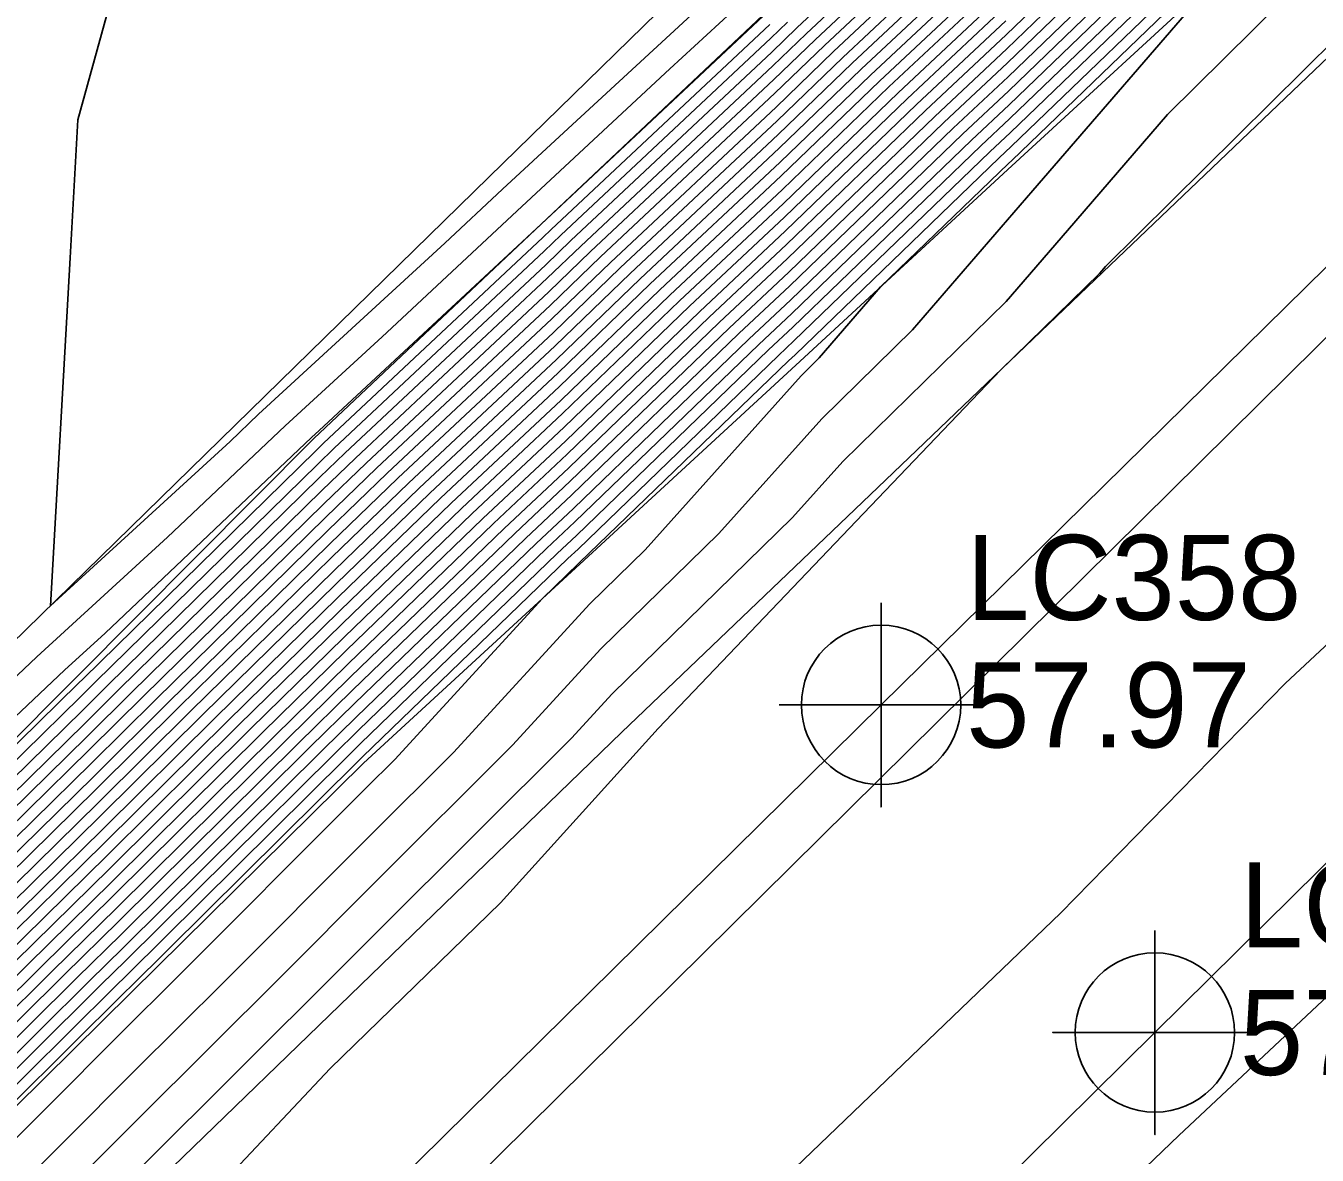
# Model space of a CAD drawing. Extents: x 2188792 to 2191981, y 386090 to 389710.
# Drawn here: x 2191054.68 to 2191092.65, y 388828.99 to 388862.2 of the extents above; entities that cross this region are included whole.
import ezdxf

# ---------------------------------------------------------------- set-up
doc = ezdxf.new("R2010")
doc.units = 0
for name, color, linetype in [('DTM Contours Major', 7, 'Continuous'), ('DTM Contours Minor', 7, 'Continuous'), ('Exist Roads EOP', 7, 'Continuous'), ('Exist Roads EOP Cogo Elevation', 7, 'Continuous'), ('Exist Roads EOP Cogo Number', 7, 'Continuous'), ('Exist Roads EOP Cogo Point CELL', 7, 'Continuous'), ('Exist Roads EOT', 7, 'Continuous'), ('Exist Roads EOT Cogo Elevation', 7, 'Continuous'), ('Exist Roads EOT Cogo Number', 7, 'Continuous'), ('Exist Roads EOT Cogo Point CELL', 7, 'Continuous'), ('PH Exist DTM Breakline', 7, 'Continuous')]:
    doc.layers.add(name, color=color, linetype=linetype)

msp = doc.modelspace()

# ---------------------------------------------------------------- linework, layer by layer
at = {"layer": 'DTM Contours Major'}
for points in [[(2191083.295, 388866.866), (2191077.89, 388861.795), (2191076.677, 388860.624), (2191071.287, 388855.567), (2191070.06, 388854.383), (2191064.686, 388849.341), (2191063.446, 388848.143), (2191057.784, 388842.589), (2191056.49, 388841.306), (2191050.743, 388835.668), (2191049.531, 388834.466), (2191043.694, 388828.742), (2191042.568, 388827.625), (2191036.639, 388821.811), (2191035.601, 388820.782), (2191029.575, 388814.874), (2191028.63, 388813.937), (2191022.504, 388807.932), (2191021.718, 388807.175), (2191016.23, 388801.488), (2191015.452, 388800.738)], [(2191088.263, 388865.24), (2191083.561, 388860.706), (2191081.947, 388859.191), (2191077.142, 388854.555), (2191075.649, 388853.154), (2191070.736, 388848.41), (2191069.371, 388847.128), (2191064.345, 388842.271), (2191063.045, 388840.996), (2191057.485, 388835.481), (2191056.179, 388834.201), (2191050.624, 388828.692), (2191049.314, 388827.406), (2191043.764, 388821.902), (2191042.448, 388820.611), (2191036.903, 388815.112), (2191035.581, 388813.815), (2191030.042, 388808.322), (2191028.714, 388807.019), (2191023.601, 388802.091), (2191022.423, 388800.87)], [(2191083.384, 388864.812), (2191079.242, 388860.927), (2191076.832, 388858.601), (2191072.741, 388854.763), (2191070.286, 388852.392), (2191066.247, 388848.604), (2191063.745, 388846.186), (2191059.538, 388842.058), (2191056.822, 388839.364), (2191052.555, 388835.179), (2191049.896, 388832.541), (2191045.567, 388828.297), (2191042.967, 388825.717), (2191038.575, 388821.411), (2191036.035, 388818.892), (2191031.577, 388814.521), (2191029.101, 388812.065), (2191024.574, 388807.628), (2191022.346, 388805.48), (2191018.294, 388801.282)], [(2191089.519, 388864.312), (2191083.65, 388858.652), (2191083.299, 388858.323), (2191077.297, 388852.532), (2191077.102, 388852.349), (2191070.962, 388846.418), (2191070.932, 388846.391), (2191069.871, 388845.366), (2191065.528, 388840.63), (2191064.678, 388839.783), (2191058.787, 388833.882), (2191057.819, 388832.917), (2191052.042, 388827.131), (2191050.952, 388826.045), (2191045.293, 388820.377), (2191044.077, 388819.166), (2191038.539, 388813.62), (2191037.311, 388812.431), (2191031.823, 388806.938), (2191030.55, 388805.705), (2191025.511, 388800.807)], [(2191076.522, 388862.647), (2191070.575, 388857.068), (2191069.83, 388856.375), (2191063.311, 388850.305), (2191063.084, 388850.096), (2191057.018, 388844.345), (2191055.823, 388843.25), (2191050.717, 388838.432), (2191048.538, 388836.446), (2191044.41, 388832.567), (2191041.23, 388829.683), (2191038.094, 388826.751), (2191034.267, 388823.17), (2191029.291, 388818.513), (2191027.439, 388816.781), (2191021.491, 388811.214), (2191020.737, 388810.509), (2191015.932, 388806.011), (2191013.957, 388805.072), (2191013.187, 388804.663), (2191007.552, 388797.981)], [(2191083.472, 388862.759), (2191080.595, 388860.059), (2191076.987, 388856.578), (2191074.195, 388853.958), (2191070.511, 388850.401), (2191067.809, 388847.866), (2191064.045, 388844.228), (2191061.291, 388841.527), (2191057.153, 388837.423), (2191054.367, 388834.69), (2191050.26, 388830.616), (2191047.441, 388827.851), (2191043.365, 388823.809), (2191040.511, 388821.011), (2191036.469, 388817.002), (2191033.579, 388814.168), (2191029.572, 388810.193), (2191026.644, 388807.324), (2191022.973, 388803.785), (2191020.359, 388801.076)]]:
    msp.add_lwpolyline(points, dxfattribs=at)
at = {"layer": 'DTM Contours Minor'}
for points in [[(2191119.358, 388870.268), (2191109.799, 388861.543), (2191104.692, 388854.965), (2191091.714, 388842.873), (2191085.098, 388836.109), (2191075.842, 388827.217), (2191067.084, 388818.281), (2191054.529, 388806.191), (2191047.695, 388798.893), (2191037.551, 388788.575), (2191029.965, 388780.502), (2191015.841, 388766.153), (2191010.773, 388760.762), (2191000.586, 388750.484), (2190994.581, 388744.116), (2190979.182, 388728.584), (2190974.399, 388723.988), (2190963.846, 388714.064), (2190956.357, 388706.86), (2190943.217, 388694.474), (2190936.725, 388687.439)], [(2191075.754, 388863.923), (2191070.496, 388859.071), (2191068.698, 388857.397), (2191067.001, 388855.816), (2191061.526, 388850.778), (2191060.688, 388849.983), (2191055.406, 388845.145), (2191055.984, 388855.378), (2191056.214, 388859.443), (2191058.818, 388868.892)], [(2191083.259, 388867.687), (2191077.35, 388862.142), (2191076.615, 388861.433), (2191070.705, 388855.889), (2191069.97, 388855.179), (2191064.061, 388849.636), (2191063.326, 388848.926), (2191057.083, 388842.801), (2191056.358, 388842.082), (2191050.018, 388835.863), (2191049.386, 388835.236), (2191042.945, 388828.92), (2191042.409, 388828.388), (2191035.864, 388821.971), (2191035.428, 388821.538), (2191028.775, 388815.016), (2191028.442, 388814.685), (2191021.676, 388808.054), (2191021.467, 388807.853), (2191015.404, 388801.57), (2191015.206, 388801.379), (2191009.132, 388795.085)], [(2191083.277, 388867.276), (2191077.62, 388861.969), (2191076.646, 388861.029), (2191070.996, 388855.728), (2191070.015, 388854.781), (2191064.373, 388849.489), (2191063.386, 388848.534), (2191057.433, 388842.695), (2191056.424, 388841.694), (2191050.38, 388835.765), (2191049.458, 388834.851), (2191043.32, 388828.831), (2191042.489, 388828.007), (2191036.251, 388821.891), (2191035.514, 388821.16), (2191029.175, 388814.945), (2191028.536, 388814.311), (2191022.09, 388807.993), (2191021.593, 388807.514), (2191015.817, 388801.529), (2191015.329, 388801.058)], [(2191083.313, 388866.455), (2191078.161, 388861.622), (2191076.708, 388860.219), (2191071.578, 388855.407), (2191070.105, 388853.985), (2191064.998, 388849.194), (2191063.506, 388847.751), (2191058.135, 388842.482), (2191056.557, 388840.917), (2191051.105, 388835.57), (2191049.604, 388834.081), (2191044.069, 388828.653), (2191042.648, 388827.244), (2191037.026, 388821.731), (2191035.688, 388820.404), (2191029.976, 388814.804), (2191028.724, 388813.562), (2191022.918, 388807.871), (2191021.844, 388806.836), (2191016.643, 388801.447), (2191015.575, 388800.418)], [(2191083.33, 388866.044), (2191078.431, 388861.448), (2191076.739, 388859.815), (2191071.868, 388855.246), (2191070.15, 388853.587), (2191065.31, 388849.046), (2191063.566, 388847.36), (2191058.485, 388842.376), (2191056.623, 388840.529), (2191051.467, 388835.472), (2191049.677, 388833.696), (2191044.444, 388828.564), (2191042.728, 388826.862), (2191037.413, 388821.651), (2191035.775, 388820.026), (2191030.376, 388814.733), (2191028.818, 388813.188), (2191023.332, 388807.81), (2191021.969, 388806.497), (2191017.056, 388801.406), (2191015.698, 388800.097)], [(2191083.348, 388865.634), (2191078.702, 388861.274), (2191076.77, 388859.41), (2191072.159, 388855.085), (2191070.195, 388853.188), (2191065.623, 388848.899), (2191063.626, 388846.969), (2191058.836, 388842.27), (2191056.689, 388840.141), (2191051.83, 388835.374), (2191049.75, 388833.311), (2191044.818, 388828.475), (2191042.807, 388826.48), (2191037.8, 388821.571), (2191035.862, 388819.648), (2191030.777, 388814.663), (2191028.912, 388812.814), (2191023.746, 388807.749), (2191022.095, 388806.158), (2191017.469, 388801.364), (2191015.821, 388799.777)], [(2191087.51, 388865.797), (2191083.508, 388861.938), (2191081.135, 388859.712), (2191077.049, 388855.769), (2191074.776, 388853.636), (2191070.601, 388849.604), (2191068.434, 388847.571), (2191064.165, 388843.445), (2191061.993, 388841.314), (2191057.286, 388836.646), (2191055.092, 388834.494), (2191050.406, 388829.846), (2191048.19, 388827.673), (2191043.525, 388823.046), (2191041.286, 388820.851), (2191036.643, 388816.246), (2191034.38, 388814.027), (2191029.76, 388809.445), (2191027.472, 388807.202), (2191023.224, 388803.107), (2191021.185, 388800.994)], [(2191087.761, 388865.611), (2191083.525, 388861.527), (2191081.406, 388859.538), (2191077.08, 388855.364), (2191075.067, 388853.475), (2191070.646, 388849.206), (2191068.746, 388847.424), (2191064.225, 388843.054), (2191062.343, 388841.208), (2191057.352, 388836.258), (2191055.454, 388834.397), (2191050.479, 388829.461), (2191048.564, 388827.584), (2191043.605, 388822.665), (2191041.673, 388820.771), (2191036.73, 388815.868), (2191034.78, 388813.956), (2191029.854, 388809.07), (2191027.886, 388807.141), (2191023.35, 388802.768), (2191021.597, 388800.953)], [(2191125.879, 388865.19), (2191114.024, 388854.028), (2191110.135, 388849.732), (2191094.202, 388834.845), (2191088.581, 388829.571), (2191076.2, 388817.689), (2191072.815, 388814.51), (2191055.157, 388797.553), (2191051.214, 388794.333), (2191037.294, 388780.185), (2191034.79, 388778.062), (2191016.701, 388759.74), (2191013.63, 388756.639), (2191001.262, 388744.168), (2190998.901, 388741.784), (2190981.055, 388723.789), (2190977.697, 388720.702), (2190963.618, 388707.26), (2190962.316, 388706.06), (2190944.22, 388688.738), (2190941.246, 388685.935), (2190941.026, 388685.698), (2190937.899, 388682.174), (2190927.868, 388670.864)], [(2191083.366, 388865.223), (2191078.972, 388861.101), (2191076.801, 388859.006), (2191072.45, 388854.924), (2191070.241, 388852.79), (2191065.935, 388848.751), (2191063.685, 388846.577), (2191059.187, 388842.164), (2191056.756, 388839.752), (2191052.192, 388835.277), (2191049.823, 388832.926), (2191045.193, 388828.386), (2191042.887, 388826.099), (2191038.188, 388821.491), (2191035.949, 388819.27), (2191031.177, 388814.592), (2191029.007, 388812.439), (2191024.16, 388807.689), (2191022.22, 388805.819), (2191017.881, 388801.323)], [(2191088.012, 388865.426), (2191083.543, 388861.116), (2191081.676, 388859.365), (2191077.111, 388854.959), (2191075.358, 388853.314), (2191070.691, 388848.808), (2191069.058, 388847.276), (2191064.285, 388842.662), (2191062.694, 388841.102), (2191057.418, 388835.87), (2191055.817, 388834.299), (2191050.552, 388829.077), (2191048.939, 388827.495), (2191043.684, 388822.283), (2191042.06, 388820.691), (2191036.817, 388815.49), (2191035.181, 388813.886), (2191029.948, 388808.696), (2191028.3, 388807.08), (2191023.475, 388802.429), (2191022.01, 388800.912)], [(2191088.514, 388865.055), (2191083.579, 388860.295), (2191082.217, 388859.018), (2191077.173, 388854.15), (2191075.939, 388852.993), (2191070.781, 388848.011), (2191069.683, 388846.981), (2191064.405, 388841.88), (2191063.395, 388840.889), (2191057.551, 388835.093), (2191056.542, 388834.103), (2191050.697, 388828.307), (2191049.688, 388827.317), (2191043.844, 388821.52), (2191042.835, 388820.531), (2191036.99, 388814.734), (2191035.981, 388813.745), (2191030.137, 388807.947), (2191029.128, 388806.959), (2191023.726, 388801.752), (2191022.836, 388800.829)], [(2191088.765, 388864.869), (2191083.596, 388859.884), (2191082.487, 388858.844), (2191077.204, 388853.745), (2191076.23, 388852.832), (2191070.826, 388847.613), (2191069.995, 388846.833), (2191064.465, 388841.488), (2191063.746, 388840.783), (2191057.617, 388834.705), (2191056.904, 388834.005), (2191050.77, 388827.922), (2191050.063, 388827.228), (2191043.923, 388821.138), (2191043.222, 388820.451), (2191037.077, 388814.356), (2191036.382, 388813.674), (2191030.231, 388807.573), (2191029.542, 388806.898), (2191023.852, 388801.413), (2191023.249, 388800.788)], [(2191083.401, 388864.402), (2191079.513, 388860.754), (2191076.863, 388858.196), (2191073.031, 388854.602), (2191070.331, 388851.994), (2191066.56, 388848.456), (2191063.805, 388845.794), (2191059.888, 388841.951), (2191056.888, 388838.976), (2191052.917, 388835.081), (2191049.969, 388832.156), (2191045.942, 388828.208), (2191043.047, 388825.336), (2191038.962, 388821.331), (2191036.122, 388818.514), (2191031.978, 388814.451), (2191029.195, 388811.691), (2191024.988, 388807.567), (2191022.471, 388805.141), (2191018.707, 388801.241)], [(2191089.017, 388864.683), (2191083.614, 388859.474), (2191082.758, 388858.67), (2191077.235, 388853.341), (2191076.521, 388852.671), (2191070.871, 388847.215), (2191070.308, 388846.686), (2191064.525, 388841.097), (2191064.097, 388840.677), (2191057.684, 388834.316), (2191057.267, 388833.908), (2191050.843, 388827.537), (2191050.438, 388827.139), (2191044.003, 388820.757), (2191043.609, 388820.371), (2191037.164, 388813.978), (2191036.782, 388813.603), (2191030.325, 388807.198), (2191029.956, 388806.837), (2191023.977, 388801.074)], [(2191089.268, 388864.498), (2191083.632, 388859.063), (2191083.028, 388858.497), (2191077.266, 388852.936), (2191076.812, 388852.51), (2191070.917, 388846.817), (2191070.62, 388846.538), (2191064.585, 388840.705), (2191064.448, 388840.571), (2191057.75, 388833.928), (2191057.629, 388833.81), (2191050.916, 388827.152), (2191050.812, 388827.05), (2191044.083, 388820.375), (2191043.997, 388820.291), (2191037.251, 388813.6), (2191037.183, 388813.533), (2191030.419, 388806.824), (2191030.37, 388806.776), (2191024.103, 388800.735)], [(2191083.419, 388863.991), (2191079.783, 388860.58), (2191076.894, 388857.792), (2191073.322, 388854.441), (2191070.376, 388851.595), (2191066.872, 388848.309), (2191063.865, 388845.403), (2191060.239, 388841.845), (2191056.954, 388838.588), (2191053.28, 388834.983), (2191050.041, 388831.771), (2191046.317, 388828.119), (2191043.126, 388824.954), (2191039.35, 388821.251), (2191036.209, 388818.136), (2191032.378, 388814.38), (2191029.289, 388811.316), (2191025.402, 388807.506), (2191022.597, 388804.802), (2191019.12, 388801.2)], [(2191089.77, 388864.127), (2191083.667, 388858.242), (2191083.569, 388858.15), (2191079.811, 388854.523), (2191078.008, 388852.436), (2191077.474, 388851.912), (2191072.894, 388846.796), (2191071.261, 388845.2), (2191067.259, 388840.837), (2191064.803, 388838.389), (2191060.492, 388834.071), (2191057.891, 388831.478), (2191053.72, 388827.301), (2191050.97, 388824.56), (2191046.943, 388820.527), (2191044.038, 388817.633), (2191040.161, 388813.75), (2191037.364, 388811.044), (2191033.465, 388807.141), (2191030.687, 388804.451), (2191027.059, 388800.923)], [(2191083.437, 388863.58), (2191080.054, 388860.406), (2191076.925, 388857.387), (2191073.613, 388854.28), (2191070.421, 388851.197), (2191067.184, 388848.161), (2191063.925, 388845.011), (2191060.59, 388841.739), (2191057.021, 388838.199), (2191053.642, 388834.885), (2191050.114, 388831.386), (2191046.691, 388828.029), (2191043.206, 388824.573), (2191039.737, 388821.171), (2191036.296, 388817.758), (2191032.778, 388814.31), (2191029.383, 388810.942), (2191025.816, 388807.445), (2191022.722, 388804.463), (2191019.533, 388801.159)], [(2191089.75, 388863.68), (2191084.292, 388857.361), (2191080.754, 388853.265), (2191078.086, 388850.65), (2191075.059, 388847.269), (2191071.592, 388843.881), (2191068.99, 388841.044), (2191064.927, 388836.994), (2191062.197, 388834.259), (2191057.963, 388830.039), (2191055.398, 388827.471), (2191050.987, 388823.075), (2191048.594, 388820.678), (2191043.999, 388816.1), (2191041.783, 388813.881), (2191037.417, 388809.656), (2191035.107, 388807.344), (2191030.825, 388803.197), (2191028.606, 388801.04)], [(2191076.151, 388863.277), (2191073.616, 388860.938), (2191069.264, 388856.886), (2191065.156, 388853.061), (2191062.305, 388850.437), (2191058.853, 388847.164), (2191055.012, 388843.646), (2191052.543, 388841.316), (2191047.696, 388836.898), (2191046.225, 388835.516), (2191040.355, 388830.192), (2191039.899, 388829.766), (2191036.679, 388826.752), (2191033.507, 388824.658), (2191032.019, 388824.578), (2191025.013, 388821.308), (2191019.566, 388818.614), (2191014.618, 388816.26), (2191011.555, 388814.803), (2191001.767, 388809.6), (2191001.088, 388808.795), (2191004.853, 388798.051)], [(2191083.455, 388863.17), (2191080.324, 388860.233), (2191076.956, 388856.982), (2191073.904, 388854.119), (2191070.466, 388850.799), (2191067.497, 388848.014), (2191063.985, 388844.62), (2191060.94, 388841.633), (2191057.087, 388837.811), (2191054.005, 388834.788), (2191050.187, 388831.001), (2191047.066, 388827.94), (2191043.286, 388824.191), (2191040.124, 388821.091), (2191036.383, 388817.38), (2191033.179, 388814.239), (2191029.477, 388810.568), (2191026.23, 388807.384), (2191022.848, 388804.124), (2191019.946, 388801.117)], [(2191030.153, 388801.156), (2191030.962, 388801.942), (2191036.749, 388807.547), (2191037.47, 388808.269), (2191043.405, 388814.011), (2191043.96, 388814.567), (2191050.244, 388820.828), (2191051.004, 388821.589), (2191057.076, 388827.641), (2191058.034, 388828.6), (2191063.902, 388834.448), (2191065.051, 388835.6), (2191070.721, 388841.251), (2191071.923, 388842.562), (2191077.225, 388847.743), (2191078.698, 388849.389), (2191083.5, 388854.094), (2191085.302, 388856.18), (2191088.25, 388859.593), (2191091.599, 388862.909)], [(2191076.553, 388862.242), (2191070.124, 388856.211), (2191069.88, 388855.976), (2191063.436, 388849.932), (2191063.206, 388849.709), (2191056.381, 388843.013), (2191056.225, 388842.859), (2191049.293, 388836.059), (2191049.24, 388836.006), (2191045.735, 388832.569), (2191042.594, 388829.619), (2191042.105, 388829.175), (2191036.289, 388823.737), (2191034.936, 388822.47), (2191033.176, 388820.823), (2191027.91, 388815.898), (2191025.072, 388813.242), (2191021.018, 388809.45), (2191017.172, 388805.85), (2191014.555, 388803.157), (2191010.885, 388799.297)], [(2191077.079, 388862.316), (2191076.584, 388861.838), (2191070.414, 388856.05), (2191069.925, 388855.578), (2191063.749, 388849.784), (2191063.266, 388849.317), (2191056.732, 388842.907), (2191056.291, 388842.47), (2191049.655, 388835.961), (2191049.313, 388835.621), (2191042.57, 388829.009), (2191042.329, 388828.77), (2191035.477, 388822.051), (2191035.341, 388821.916), (2191028.374, 388815.086), (2191028.347, 388815.06), (2191026.667, 388813.412), (2191021.299, 388808.391), (2191020.464, 388807.61), (2191014.986, 388801.972), (2191014.107, 388801.047)], [(2191083.49, 388862.348), (2191080.865, 388859.886), (2191077.018, 388856.173), (2191074.485, 388853.797), (2191070.556, 388850.002), (2191068.121, 388847.719), (2191064.105, 388843.837), (2191061.642, 388841.42), (2191057.22, 388837.034), (2191054.73, 388834.592), (2191050.333, 388830.231), (2191047.815, 388827.762), (2191043.445, 388823.428), (2191040.899, 388820.931), (2191036.556, 388816.624), (2191033.98, 388814.098), (2191029.666, 388809.819), (2191027.058, 388807.263), (2191023.099, 388803.446), (2191020.772, 388801.035)], [(2191028.7, 388797.177), (2191034.309, 388802.286), (2191039.033, 388806.59), (2191043.068, 388810.264), (2191050.008, 388817.024), (2191053.735, 388820.997), (2191058.195, 388825.751), (2191063.627, 388831.542), (2191068.642, 388836.408), (2191073.272, 388841.541), (2191079.309, 388847.858), (2191083.35, 388852.086), (2191086.246, 388854.924), (2191086.312, 388855), (2191086.42, 388855.126), (2191093.215, 388861.853)]]:
    msp.add_lwpolyline(points, dxfattribs=at)
at = {"layer": 'Exist Roads EOP'}
msp.add_lwpolyline([(2191117.249, 388879.058), (2191079.828, 388842.231), (2191041.78, 388804.717), (2191005.521, 388768.388), (2190968.813, 388731.779), (2190932.611, 388694.747), (2190897.463, 388657.367), (2190862.115, 388618.542), (2190828.092, 388579.337), (2190795.886, 388540.624), (2190765.721, 388503.072), (2190733.106, 388461.208), (2190701.312, 388418.791), (2190672.539, 388379.484), (2190643.174, 388339.162), (2190612.645, 388296.995), (2190582.398, 388254.562), (2190551.22, 388211.33), (2190519.268, 388166.971), (2190488.249, 388123.952), (2190458.501, 388082.405), (2190428.971, 388041.571), (2190398.227, 387998.986)], dxfattribs=at)
at = {"layer": 'Exist Roads EOP Cogo Point CELL'}
msp.add_lwpolyline([(2191079.828, 388845.231), (2191079.828, 388839.231), (2191079.828, 388842.231), (2191082.828, 388842.231), (2191076.828, 388842.231)], dxfattribs=at)
msp.add_circle((2191079.828, 388842.231), 2.344, dxfattribs=at)
at = {"layer": 'Exist Roads EOT'}
for points in [[(2190415.064, 388019.09), (2190445.56, 388061.245), (2190473.487, 388100.115), (2190503.229, 388141.605), (2190533.333, 388183.744), (2190563.731, 388225.945), (2190594.017, 388268.083), (2190624.176, 388310.153), (2190656.565, 388354.896), (2190687.512, 388397.436), (2190719.557, 388440.71), (2190751.07, 388481.79), (2190777.618, 388515.751), (2190809.207, 388554.646), (2190841.125, 388592.518), (2190874.304, 388630.266), (2190909.444, 388668.428), (2190945.996, 388706.518), (2190984.282, 388745.174), (2191021.668, 388782.38), (2191059.687, 388820.174), (2191097.04, 388857.128), (2191110.466, 388870.43)], [(2190408.016, 387990.619), (2190439.107, 388033.638), (2190467.847, 388074.164), (2190498.203, 388115.837), (2190529, 388158.896), (2190561.283, 388203.581), (2190592.611, 388247.356), (2190622.811, 388289.51), (2190652.954, 388330.977), (2190681.755, 388370.469), (2190711.272, 388410.904), (2190743.801, 388454.121), (2190774.93, 388494.241), (2190804.861, 388531.697), (2190837.827, 388571.618), (2190870.748, 388609.702), (2190906.526, 388649.037), (2190941.177, 388685.637), (2190977.299, 388722.46), (2191013.038, 388758.347), (2191050.74, 388795.921), (2191087.875, 388832.598), (2191125.862, 388870.149)]]:
    msp.add_lwpolyline(points, dxfattribs=at)
at = {"layer": 'Exist Roads EOT Cogo Point CELL'}
msp.add_lwpolyline([(2191087.875, 388835.598), (2191087.875, 388829.598), (2191087.875, 388832.598), (2191084.875, 388832.598), (2191090.875, 388832.598)], dxfattribs=at)
msp.add_circle((2191087.875, 388832.598), 2.344, dxfattribs=at)
at = {"layer": 'PH Exist DTM Breakline'}
for points in [[(2191075.323, 388864.626), (2191068.3, 388857.757), (2191061.276, 388850.887), (2191054.253, 388844.017), (2191047.23, 388837.148), (2191040.206, 388830.278), (2191033.695, 388823.769), (2191027.184, 388817.26), (2191020.673, 388810.75), (2191014.162, 388804.241), (2191007.775, 388797.607), (2191001.389, 388790.973), (2190995.002, 388784.339), (2190988.615, 388777.705), (2190981.758, 388770.49), (2190974.901, 388763.275), (2190968.044, 388756.06), (2190961.186, 388748.845), (2190954.398, 388742.053), (2190947.611, 388735.261), (2190940.823, 388728.469), (2190934.557, 388722.274), (2190928.291, 388716.079), (2190923.576, 388711.769)], [(2191090.028, 388863.936), (2191083.674, 388858.082), (2191077.32, 388852.228), (2191070.967, 388846.375), (2191064.613, 388840.521), (2191057.777, 388833.77), (2191050.941, 388827.019), (2191044.105, 388820.268), (2191037.269, 388813.517), (2191030.434, 388806.767), (2191024.115, 388800.702)], [(2191076.519, 388862.675), (2191069.835, 388856.371), (2191063.151, 388850.066), (2191056.189, 388843.072), (2191049.226, 388836.077), (2191042.264, 388829.082), (2191035.302, 388822.087), (2191028.339, 388815.092), (2191021.377, 388808.098), (2191015.121, 388801.598), (2191008.866, 388795.099), (2191002.61, 388788.6), (2190996.355, 388782.101), (2190990.261, 388775.905), (2190984.166, 388769.709), (2190978.072, 388763.513), (2190971.978, 388757.317), (2190965.715, 388750.823), (2190959.453, 388744.33), (2190953.19, 388737.837), (2190946.927, 388731.343), (2190940.1, 388724.458), (2190933.272, 388717.573)], [(2191031.041, 388801.223), (2191037.494, 388807.639), (2191043.947, 388814.055), (2191051.012, 388820.898), (2191058.077, 388827.742), (2191065.142, 388834.586), (2191072.207, 388841.429), (2191079.278, 388848.192), (2191086.35, 388854.955), (2191093.422, 388861.718)]]:
    msp.add_lwpolyline(points, dxfattribs=at)

# ---------------------------------------------------------------- texts
at = {"layer": 'Exist Roads EOP Cogo Elevation'}
msp.add_text('57.97', height=2.5, dxfattribs=at).set_placement((2191082.328, 388840.981))
at = {"layer": 'Exist Roads EOP Cogo Number'}
msp.add_text('LC358', height=2.5, dxfattribs=at).set_placement((2191082.328, 388844.731))
at = {"layer": 'Exist Roads EOT Cogo Elevation'}
msp.add_text('57.67', height=2.5, dxfattribs=at).set_placement((2191090.375, 388831.348))
at = {"layer": 'Exist Roads EOT Cogo Number'}
msp.add_text('LC359', height=2.5, dxfattribs=at).set_placement((2191090.375, 388835.098))

doc.saveas('drawing.dxf')
